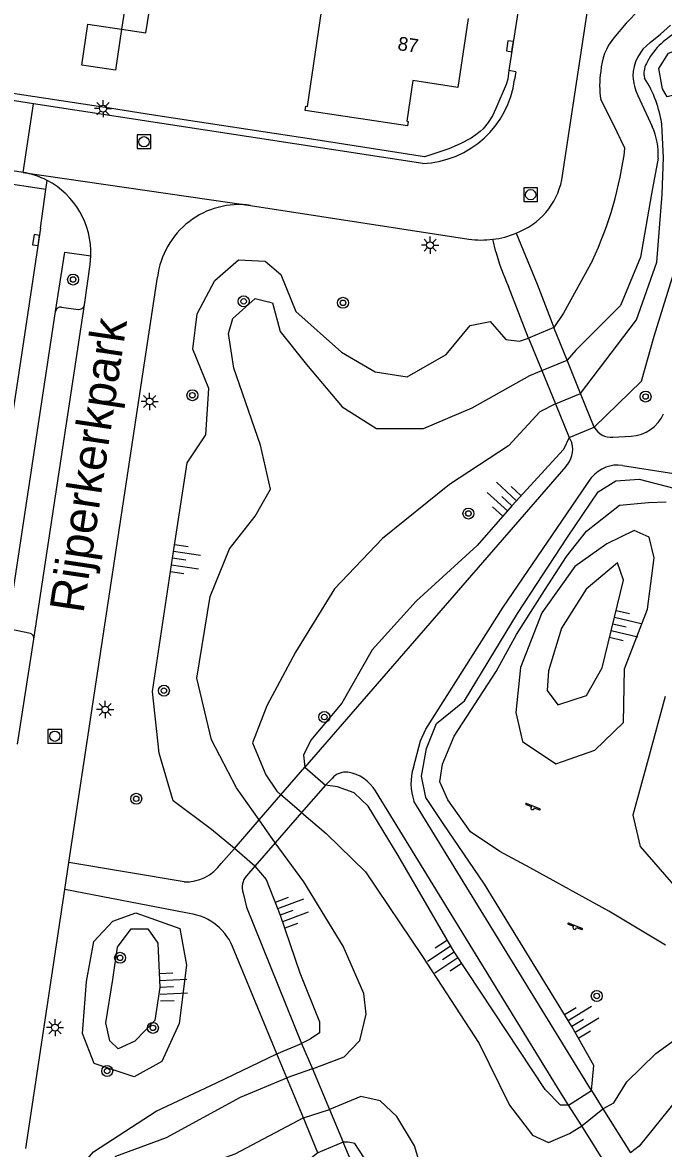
# Model space of a CAD drawing. Extents: x 124000 to 128010, y 398999 to 403000.
# Drawn here: x 126397.3 to 126444, y 399794.3 to 399876.2 of the extents above; entities that cross this region are included whole.
import ezdxf

# ---------------------------------------------------------------- set-up
doc = ezdxf.new("R2010")
doc.units = 0
for name, color, linetype in [('gg-afsc-hekwerk', 7, 'Continuous'), ('gg-anno-huisnummerreeks BGT', 7, 'Continuous'), ('gg-anno-openbare ruimte label', 7, 'Continuous'), ('gg-bbg-bijgebouw', 7, 'Continuous'), ('gg-bbg-hoofdgebouw', 7, 'Continuous'), ('gg-knt-bovenkant onderkant talud', 7, 'Continuous'), ('gg-knt-verharding', 7, 'Continuous'), ('gg-knt-verharding nz', 7, 'Continuous'), ('gg-kntw-wadi', 7, 'Continuous'), ('gg-kntw-waterlijn', 7, 'Continuous'), ('gg-kwrk-kunstwerk niveau 01', 7, 'Continuous'), ('gt-grn-weggrens', 7, 'Continuous'), ('gt-symb-boom', 7, 'Continuous'), ('gt-symb-kolk', 7, 'Continuous'), ('gt-symb-lichtmast', 7, 'Continuous'), ('gt-symb-rioolschacht', 7, 'Continuous'), ('gt-symb-speelvoorziening', 7, 'Continuous'), ('gt-symb-talud symbool', 7, 'Continuous')]:
    doc.layers.add(name, color=color, linetype=linetype)

# ---------------------------------------------------------------- blocks, each defined once
blk = doc.blocks.new('gt0-TALUD_1')
at = {"layer": 'gt-symb-talud symbool'}
for p, q in [((-1, -1), (-1, 0)), ((-0.5, -2), (-0.5, 0)), ((0, -1), (0, 0)), ((0.5, -2), (0.5, 0)), ((1, -1), (1, 0))]:
    blk.add_line(p, q, dxfattribs=at)
blk = doc.blocks.new('gt0-BOOM')
at = {"layer": 'gt-symb-boom'}
for radius in [0.4, 0.2]:
    blk.add_circle((0, 0), radius, dxfattribs=at)
blk = doc.blocks.new('gt0-SV')
at = {"layer": 'gt-symb-speelvoorziening'}
for p, q in [((-0.477, 0.255), (-0.08, 0.096)), ((0.542, -0.076), (-0.449, 0.324)), ((0.125, 0.014), (0.515, -0.143))]:
    blk.add_line(p, q, dxfattribs=at)
for centre, radius, start, end in [((-0.466, 0.291), 0.0369, 63.6251, 252.66016), ((-0.002, -0.005), 0.128, 127.68665, 8.59861), ((0.531, -0.111), 0.0363, 243.50852, 72.54358)]:
    blk.add_arc(centre, radius, start, end, dxfattribs=at)
blk = doc.blocks.new('gt0-KOLK')
at = {"layer": 'gt-symb-kolk'}
blk.add_lwpolyline([(0, 0), (0.375, 0), (0.375, 0.4), (-0.375, 0.4), (-0.375, 0), (0, 0)], dxfattribs=at)
blk = doc.blocks.new('gt0-RS')
at = {"layer": 'gt-symb-rioolschacht'}
blk.add_lwpolyline([(-0.5, -0.5), (0.5, -0.5), (0.5, 0.5), (-0.5, 0.5)], close=True, dxfattribs=at)
blk.add_circle((0, 0), 0.375, dxfattribs=at)
blk = doc.blocks.new('gt0-LMAST')
at = {"layer": 'gt-symb-lichtmast'}
for p, q in [((-0.182, 0.173), (-0.447, 0.438)), ((-0.005, 0.246), (-0.005, 0.621)), ((0.172, 0.173), (0.437, 0.438)), ((-0.255, -0.004), (-0.63, -0.004)), ((-0.182, -0.181), (-0.447, -0.446)), ((-0.005, -0.254), (-0.005, -0.629)), ((0.437, -0.446), (0.172, -0.181)), ((0.245, -0.004), (0.62, -0.004))]:
    blk.add_line(p, q, dxfattribs=at)
blk.add_circle((-0.005, -0.004), 0.25, dxfattribs=at)

msp = doc.modelspace()

# ---------------------------------------------------------------- linework, layer by layer
at = {"layer": 'gg-afsc-hekwerk'}
for p, q in [((126406.665, 399889.966), (126404.519, 399875.736)), ((126403.654, 399869.987), (126391.516, 399871.823)), ((126418.663, 399867.684), (126406.856, 399869.481))]:
    msp.add_line(p, q, dxfattribs=at)
msp.add_lwpolyline([(126404.519, 399875.736), (126406.297, 399875.469), (126406.525, 399876.984)], dxfattribs=at)
at = {"layer": 'gg-bbg-bijgebouw'}
msp.add_line((126404.519, 399875.736), (126404.081, 399872.752), dxfattribs=at)
msp.add_lwpolyline([(126404.081, 399872.752), (126401.627, 399873.112), (126402.06, 399876.097), (126404.519, 399875.736)], dxfattribs=at)
at = {"layer": 'gg-bbg-hoofdgebouw'}
msp.add_lwpolyline([(126429.744, 399876.517), (126428.987, 399871.508), (126425.718, 399872.002), (126425.27, 399869.042), (126425.379, 399869.025), (126425.331, 399868.709), (126417.889, 399869.829), (126417.93, 399870.137), (126418.046, 399870.125), (126419.184, 399877.848)], dxfattribs=at)
at = {"layer": 'gg-knt-bovenkant onderkant talud'}
msp.add_line((126442.077, 399870.918), (126443.129, 399868.655), dxfattribs=at)
for points in [[(126442.986, 399874.761), (126443.736, 399875.383), (126444.461, 399876.028)], [(126444.312, 399873.995), (126446.116, 399874.68), (126446.543, 399874.104), (126446.485, 399871.366), (126444.224, 399870.819), (126443.879, 399871.39), (126443.622, 399872.874), (126444.312, 399873.995)], [(126437.926, 399849.231), (126441.997, 399854.592), (126443.465, 399858.782), (126443.863, 399863.749), (126443.95, 399866.396), (126443.833, 399868.797)], [(126443.566, 399866.348), (126443.082, 399863.76), (126442.281, 399859.142), (126440.814, 399855.625), (126437.577, 399852.375), (126436.947, 399851.648)], [(126408.757, 399810.305), (126409.239, 399807.627), (126408.702, 399803.39), (126407.448, 399800.637), (126405.437, 399799.505), (126402.539, 399800.481), (126401.679, 399802.66), (126401.959, 399806.443), (126402.502, 399809.363), (126403.877, 399810.844), (126405.558, 399811.447), (126408.757, 399810.305)], [(126405.231, 399810.274), (126406.438, 399810.292), (126407.156, 399809.239), (126407.301, 399806.008), (126406.946, 399803.617), (126405.493, 399802.108), (126404.273, 399801.548), (126403.66, 399802.126), (126403.383, 399803.445), (126403.89, 399806.585), (126404.215, 399808.95), (126405.231, 399810.274)]]:
    msp.add_lwpolyline(points, dxfattribs=at)
for centre, radius, start, end in [((126447.39, 399870.883), 5.241, 118.27398, 153.07044), ((126444.784, 399872.296), 3.051, 126.10628, 179.51141), ((126443.913, 399872.561), 1.384, 149.82229, 195.99315), ((126445.733, 399872.558), 4.007, 183.37425, 204.15989), ((126435.532, 399867.652), 8.379, 7.85147, 32.70652), ((126438.927, 399866.664), 4.65, 356.10134, 25.35082)]:
    msp.add_arc(centre, radius, start, end, dxfattribs=at)
at = {"layer": 'gg-knt-verharding'}
for p, q in [((126436.553, 399864.771), (126443.6, 399911.341)), ((126398.112, 399870.313), (126385.058, 399872.314)), ((126433.212, 399872.65), (126433.124, 399872.079)), ((126426.447, 399865.971), (126398.112, 399870.313)), ((126406.856, 399869.481), (126403.654, 399869.987)), ((126397.352, 399865.321), (126380.398, 399867.894)), ((126399.003, 399864.086), (126388.695, 399865.631)), ((126398.633, 399861.272), (126399.003, 399864.086)), ((126413.907, 399862.924), (126429.779, 399860.468)), ((126431.766, 399859.536), (126431.54, 399860.458)), ((126400.694, 399815.11), (126407.136, 399857.709)), ((126434.132, 399853.268), (126432.673, 399857.03)), ((126400.153, 399855.521), (126401.363, 399855.356)), ((126437.091, 399846.034), (126437.293, 399845.64)), ((126440.273, 399846.051), (126441.595, 399846.123)), ((126436.847, 399843.917), (126417.849, 399822.043)), ((126440.978, 399844.004), (126448.527, 399842.795)), ((126396.944, 399823.709), (126398.141, 399831.367)), ((126419.837, 399821.215), (126419.35, 399820.742)), ((126438.715, 399798.508), (126425.797, 399819.569)), ((126412.74, 399816.137), (126411.759, 399815.043)), ((126400.392, 399813.142), (126400.694, 399815.11)), ((126409.069, 399813.693), (126400.694, 399815.11)), ((126414.219, 399814.847), (126413.613, 399814.146)), ((126397.549, 399794.301), (126400.392, 399813.142)), ((126409.19, 399811.439), (126400.392, 399813.142)), ((126415.81, 399801.196), (126412.603, 399809.007)), ((126422.288, 399790.833), (126420.653, 399794.755))]:
    msp.add_line(p, q, dxfattribs=at)
for points in [[(126441.432, 399930.463), (126440.558, 399924.798), (126436.929, 399900.974), (126435.599, 399892.101), (126433.471, 399877.735), (126432.976, 399874.468), (126432.703, 399872.731)], [(126432.703, 399872.731), (126432.673, 399872.543), (126432.623, 399872.112), (126432.51, 399871.717), (126431.758, 399869.974), (126431.5, 399869.442), (126431.2, 399868.947), (126430.836, 399868.496), (126430.622, 399868.29), (126430.31, 399868.044), (126429.954, 399867.812), (126429.156, 399867.392), (126428.325, 399867.039), (126426.952, 399866.568), (126426.555, 399866.455), (126418.663, 399867.684)], [(126398.633, 399861.272), (126397.114, 399851.246), (126391.186, 399812.309), (126389.701, 399802.632), (126387.771, 399789.962)], [(126433.233, 399860.911), (126434.759, 399857.192), (126435.981, 399854.034)], [(126399.714, 399855.193), (126400.386, 399859.519), (126402.282, 399859.246)], [(126401.83, 399855.677), (126402.247, 399858.628), (126402.282, 399859.246)], [(126397.887, 399831.775), (126396.399, 399832.083), (126396.323, 399832.191), (126396.262, 399832.426), (126399.714, 399855.193)], [(126425.761, 399822.025), (126426.276, 399823.957), (126426.654, 399824.81), (126432.288, 399833.676), (126438.745, 399843.136)], [(126437.052, 399797.457), (126436.247, 399798.733), (126423.003, 399820.313)], [(126413.37, 399812.887), (126413.622, 399811.858), (126417.626, 399801.95)]]:
    msp.add_lwpolyline(points, dxfattribs=at)
for centre, radius, start, end in [((126426.152, 399872.997), 7.032, 272.40509, 352.49834), ((126396.378, 399859.48), 5.922, 62.61508, 80.53467), ((126396.381, 399859.496), 5.907, 357.57824, 62.5655), ((126431.426, 399865.823), 5.233, 290.1947, 348.40741), ((126413.09, 399856.982), 5.998, 82.169, 173.03767), ((126430.992, 399865.897), 5.466, 275.75492, 294.20478), ((126430.694, 399866.583), 6.183, 261.48791, 277.86137), ((126446.987, 399863.628), 15.761, 195.0468, 204.74676), ((126400.117, 399855.112), 0.411, 84.93979, 168.59089), ((126401.42, 399855.774), 0.422, 262.27328, 346.73335), ((126441.452, 399848.841), 2.722, 273.00496, 336.73083), ((126440.15, 399847.445), 1.399, 208.41673, 275.05243), ((126435.509, 399845.182), 1.841, 316.58606, 14.38889), ((126440.63, 399841.592), 2.437, 81.79475, 140.68893), ((126397.765, 399831.416), 0.379, 352.53528, 71.27329), ((126420.854, 399820.366), 1.325, 84.07546, 140.15941), ((126420.502, 399818.805), 2.92, 31.09337, 80.36469), ((126429.449, 399820.851), 3.871, 162.34163, 199.33793), ((126409.158, 399816.87), 3.179, 268.39371, 324.90666), ((126414.562, 399813.31), 1.265, 138.61516, 199.53615), ((126408.864, 399807.37), 4.082, 23.64216, 85.41281)]:
    msp.add_arc(centre, radius, start, end, dxfattribs=at)
at = {"layer": 'gg-knt-verharding nz'}
for p, q in [((126433.212, 399872.65), (126432.703, 399872.731)), ((126398.141, 399831.367), (126401.83, 399855.677))]:
    msp.add_line(p, q, dxfattribs=at)
at = {"layer": 'gg-kntw-wadi'}
for points in [[(126442.175, 399877.161), (126441.228, 399876.169), (126440.337, 399875.12)], [(126441.152, 399867.089), (126440.291, 399868.86), (126439.394, 399870.617)], [(126438.919, 399846.779), (126442.342, 399850.129), (126443.27, 399853.417), (126444.919, 399858.707), (126445.381, 399864.379), (126445.799, 399867.198), (126445.364, 399869.033)], [(126412.74, 399816.137), (126411.068, 399817.501), (126408.287, 399819.59), (126407.263, 399823.063), (126406.778, 399827.545), (126408.22, 399837.245), (126409.297, 399844.199), (126410.648, 399846.235), (126410.869, 399849.592), (126409.698, 399852.453), (126410.015, 399855.024), (126411.306, 399857.459), (126413.019, 399858.966), (126414.96, 399858.873), (126416.114, 399857.898), (126417.211, 399855.189), (126420.521, 399852.253), (126422.966, 399850.812), (126425.298, 399850.435), (126428.133, 399852.072), (126429.89, 399854.189), (126431.351, 399854.462), (126432.482, 399853.164), (126433.483, 399853.053), (126434.132, 399853.268)], [(126438.79, 399858.909), (126436.686, 399855.074), (126435.981, 399854.034)], [(126437.091, 399846.034), (126436.679, 399845.152), (126432.929, 399841.057), (126430.389, 399838.173), (126425.964, 399834.132), (126422.765, 399830.587), (126420.543, 399826.695), (126418.302, 399824.004), (126417.753, 399822.927), (126417.849, 399822.043)], [(126438.715, 399798.508), (126438.884, 399800.349), (126437.275, 399803.169), (126430.927, 399813.535), (126427.917, 399817.958), (126426.671, 399819.844), (126426.356, 399821.388), (126426.706, 399823.412), (126427.442, 399825.218), (126429.482, 399826.873), (126433.339, 399833.218), (126436.974, 399838.78), (126439.208, 399842.081), (126440.484, 399842.872), (126442.18, 399843.004), (126446.109, 399841.976)], [(126441.047, 399835.649), (126440.608, 399836.904), (126438.321, 399834.99), (126436.539, 399832.156), (126435.594, 399829.05), (126435.486, 399827.613), (126436.268, 399826.57), (126438.351, 399827.263), (126439.497, 399829.263), (126441.047, 399835.649)], [(126437.052, 399797.457), (126436.458, 399797.451), (126435.348, 399798.583), (126428.716, 399808.609), (126424.648, 399815.621), (126422.471, 399819.217), (126421.454, 399820.169), (126420.222, 399820.605), (126419.35, 399820.742)], [(126414.219, 399814.847), (126415.033, 399813.884), (126416.05, 399811.269), (126417.486, 399807.078), (126418.913, 399803.525), (126418.924, 399802.726), (126418.252, 399802.255), (126417.626, 399801.95)], [(126418.812, 399793.99), (126417.644, 399793.063), (126413.196, 399791.23), (126408.281, 399789.542), (126404.509, 399789.087), (126402.12, 399789.419), (126401.112, 399791.018), (126401.507, 399792.914), (126402.477, 399794.059), (126407.04, 399797.026), (126411.433, 399799.081), (126415.81, 399801.196)], [(126421.272, 399736.246), (126421.58, 399736.984), (126423.394, 399741.016), (126425.385, 399746.076), (126426.553, 399750.109), (126427.146, 399752.643), (126426.876, 399754.688), (126426.869, 399756.102), (126427.411, 399757.164), (126428.694, 399759.625), (126430.089, 399762.968), (126430.851, 399765.811), (126431.355, 399769.376), (126430.927, 399772.444), (126428.948, 399777.919), (126426.692, 399782.788), (126424.735, 399785.749), (126423.796, 399787.933), (126423.774, 399789.74), (126423.113, 399792.246), (126422.126, 399793.697), (126421.491, 399794.656), (126421.017, 399794.764), (126420.653, 399794.755)]]:
    msp.add_lwpolyline(points, dxfattribs=at)
for centre, radius, start, end in [((126443.758, 399872.381), 4.383, 141.31674, 176.21386), ((126445.812, 399871.672), 6.504, 171.17103, 189.33132), ((126414.05, 399870.484), 27.314, 334.9271, 352.86043)]:
    msp.add_arc(centre, radius, start, end, dxfattribs=at)
at = {"layer": 'gg-kntw-waterlijn'}
for p, q in [((126435.101, 399850.9), (126436.947, 399851.648)), ((126436.088, 399848.487), (126437.926, 399849.231)), ((126417.617, 399818.751), (126416.116, 399820.041)), ((126415.702, 399816.551), (126414.527, 399818.204)), ((126418.404, 399800.1), (126416.541, 399799.441)), ((126417.75, 399796.54), (126419.656, 399797.126)), ((126438.004, 399795.942), (126439.548, 399797.178))]:
    msp.add_line(p, q, dxfattribs=at)
for points in [[(126414.527, 399818.204), (126412.881, 399820.534), (126411.057, 399824.046), (126410.002, 399828.515), (126410.976, 399834.474), (126412.369, 399837.939), (126414.244, 399840.297), (126415.356, 399842.268), (126414.63, 399845.476), (126412.679, 399851.089), (126412.298, 399853.59), (126412.62, 399854.697), (126414.236, 399856.148), (126415.51, 399855.842), (126416.052, 399853.744), (126417.969, 399851.354), (126420.585, 399848.255), (126423.079, 399846.678), (126426.499, 399846.682), (126430.044, 399848.188), (126434.23, 399850.544), (126435.101, 399850.9)], [(126436.088, 399848.487), (126434.96, 399847.889), (126432.681, 399845.419), (126428.388, 399842.609), (126423.513, 399838.684), (126420.017, 399835.016), (126417.173, 399830.404), (126415.104, 399826.501), (126414.048, 399823.805), (126415.019, 399821.496), (126415.831, 399820.288), (126416.116, 399820.041)], [(126444.097, 399809.104), (126439.971, 399811.565), (126434.256, 399814.733), (126432.037, 399815.914), (126429.914, 399817.34), (126428.266, 399819.663), (126427.674, 399820.968), (126427.87, 399822.256), (126428.711, 399824.311), (126431.776, 399828.995), (126433.258, 399831.7), (126435.304, 399834.903), (126436.891, 399837.367), (126438.342, 399839.214), (126440.764, 399841.113), (126442.855, 399841.3), (126444.144, 399841.354)], [(126441.127, 399829.192), (126442.792, 399833.542), (126443.266, 399837.283), (126442.922, 399838.79), (126441.827, 399839.26), (126439.839, 399838.3), (126437.495, 399836.639), (126435.096, 399833.286), (126433.559, 399829.296), (126433.204, 399826.028), (126433.695, 399823.902), (126436.132, 399822.297), (126438.956, 399823.277), (126441.045, 399825.285), (126441.127, 399829.192)], [(126444.086, 399827.184), (126442.85, 399822.633), (126441.711, 399818.556), (126442.254, 399816.273), (126445.001, 399813.12)], [(126417.617, 399818.751), (126419.413, 399817.227), (126422.282, 399814.436), (126426.419, 399808.271), (126430.541, 399801.932), (126432.749, 399797.445), (126434.421, 399795.276), (126435.589, 399794.736), (126437.122, 399795.388), (126438.004, 399795.942)], [(126418.404, 399800.1), (126420.708, 399800.96), (126421.858, 399802.148), (126422.318, 399804.066), (126422.154, 399805.587), (126420.639, 399809.017), (126417.773, 399813.699), (126415.702, 399816.551)], [(126439.548, 399797.178), (126440.344, 399797.624), (126441.297, 399799.145), (126443.393, 399801.21), (126445.516, 399802.749)], [(126417.75, 399796.54), (126412.766, 399793.899), (126408.536, 399792.388), (126405.727, 399791.41), (126403.963, 399790.953), (126403.291, 399791.145), (126403.134, 399791.815), (126404.111, 399793.735), (126407.797, 399795.104), (126413.172, 399798.037), (126416.541, 399799.441)], [(126445.946, 399799.132), (126442.192, 399794.472), (126441.546, 399793.988)], [(126423.112, 399735.68), (126424.188, 399737.942), (126426.671, 399744.455), (126428.222, 399748.773), (126429.897, 399750.694), (126431.588, 399753.771), (126433.053, 399758.119), (126434.41, 399762.602), (126435.307, 399766.941), (126435.361, 399770.906), (126434.505, 399775.288), (126430.764, 399783.716), (126428.518, 399787.627), (126426.513, 399792.228), (126425.844, 399794.499), (126424.548, 399796.638), (126423.34, 399797.759), (126421.929, 399798.093), (126419.656, 399797.126)]]:
    msp.add_lwpolyline(points, dxfattribs=at)
at = {"layer": 'gg-kwrk-kunstwerk niveau 01'}
for p, q in [((126435.981, 399854.034), (126434.132, 399853.268)), ((126434.132, 399853.268), (126435.101, 399850.9)), ((126436.947, 399851.648), (126435.981, 399854.034)), ((126437.926, 399849.231), (126436.947, 399851.648)), ((126435.101, 399850.9), (126436.088, 399848.487)), ((126438.919, 399846.779), (126437.926, 399849.231)), ((126436.088, 399848.487), (126437.091, 399846.034)), ((126437.091, 399846.034), (126438.919, 399846.779)), ((126416.116, 399820.041), (126417.849, 399822.043)), ((126417.849, 399822.043), (126419.35, 399820.742)), ((126419.35, 399820.742), (126417.617, 399818.751)), ((126414.527, 399818.204), (126416.116, 399820.041)), ((126412.74, 399816.137), (126414.527, 399818.204)), ((126417.617, 399818.751), (126415.702, 399816.551)), ((126415.702, 399816.551), (126414.219, 399814.847)), ((126414.219, 399814.847), (126412.74, 399816.137)), ((126415.81, 399801.196), (126417.626, 399801.95)), ((126417.626, 399801.95), (126418.404, 399800.1)), ((126416.541, 399799.441), (126415.81, 399801.196)), ((126418.404, 399800.1), (126419.656, 399797.126)), ((126417.75, 399796.54), (126416.541, 399799.441)), ((126437.052, 399797.457), (126438.715, 399798.508)), ((126438.715, 399798.508), (126439.548, 399797.178)), ((126419.656, 399797.126), (126420.653, 399794.755)), ((126438.004, 399795.942), (126437.052, 399797.457)), ((126439.548, 399797.178), (126441.546, 399793.988)), ((126418.812, 399793.99), (126417.75, 399796.54)), ((126439.974, 399792.807), (126438.004, 399795.942)), ((126420.653, 399794.755), (126418.812, 399793.99))]:
    msp.add_line(p, q, dxfattribs=at)
at = {"layer": 'gt-grn-weggrens'}
for p, q in [((126397.352, 399865.321), (126398.112, 399870.313)), ((126397.352, 399865.321), (126413.907, 399862.924)), ((126399.003, 399864.086), (126399.102, 399864.738))]:
    msp.add_line(p, q, dxfattribs=at)

# ---------------------------------------------------------------- block references
at = {"layer": 'gt-symb-boom'}
for p in [(126400.995, 399857.526), (126413.407, 399855.941), (126420.633, 399855.831), (126409.676, 399849.11), (126442.65, 399849.012), (126429.759, 399840.501), (126407.602, 399827.61), (126419.279, 399825.691), (126405.589, 399819.744), (126404.416, 399808.174), (126439.1, 399805.4), (126406.804, 399803.076), (126403.476, 399799.942)]:
    msp.add_blockref('gt0-BOOM', p, dxfattribs=at)
at = {"layer": 'gt-symb-kolk'}
for p, rotation in [((126432.976, 399874.468), 81.38145051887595), ((126398.498, 399860.369), 81.4875890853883)]:
    msp.add_blockref('gt0-KOLK', p, dxfattribs=dict(at, rotation=rotation))
at = {"layer": 'gt-symb-lichtmast'}
for p in [(126403.178, 399869.964), (126426.976, 399860.028), (126406.569, 399848.658), (126403.336, 399826.243), (126399.688, 399803.097)]:
    msp.add_blockref('gt0-LMAST', p, dxfattribs=at)
at = {"layer": 'gt-symb-rioolschacht'}
for p in [(126406.154, 399867.548), (126434.289, 399863.7), (126399.667, 399824.295)]:
    msp.add_blockref('gt0-RS', p, dxfattribs=at)
at = {"layer": 'gt-symb-speelvoorziening'}
for p in [(126434.426, 399819.084), (126437.495, 399810.372)]:
    msp.add_blockref('gt0-SV', p, dxfattribs=at)
at = {"layer": 'gt-symb-talud symbool'}
for p, xscale, yscale, rotation in [((126441.226, 399876.167), 0.0014142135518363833, 0.0014142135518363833, 44.99999957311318), ((126432.929, 399841.057), 0.9993968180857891, 0.9993968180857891, -132.48579464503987), ((126408.22, 399837.245), 0.9998649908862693, 0.9998649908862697, 81.54573827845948), ((126440.272, 399832.456), 1.0002399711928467, 1.0002399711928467, 76.35276167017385), ((126416.05, 399811.269), 1.000126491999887, 1.000126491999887, 110.3012499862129), ((126428.716, 399808.609), 1.0001299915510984, 1.0001299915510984, -56.5005999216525), ((126407.301, 399806.008), 1.000012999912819, 1.0000129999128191, 92.57914749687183), ((126437.275, 399803.169), 1.0000464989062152, 1.0000464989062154, 121.46487302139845)]:
    msp.add_blockref('gt0-TALUD_1', p, dxfattribs=dict(at, xscale=xscale, yscale=yscale, rotation=rotation))

# ---------------------------------------------------------------- texts
at = {"layer": 'gg-anno-huisnummerreeks BGT'}
msp.add_text('87', height=1, rotation=351.4, dxfattribs=at).set_placement((126424.567, 399874.232))
at = {"layer": 'gg-anno-openbare ruimte label'}
msp.add_text('Rijperkerkpark', height=2.5, rotation=81.5, dxfattribs=at).set_placement((126401.741, 399833.189))

doc.saveas('drawing.dxf')
